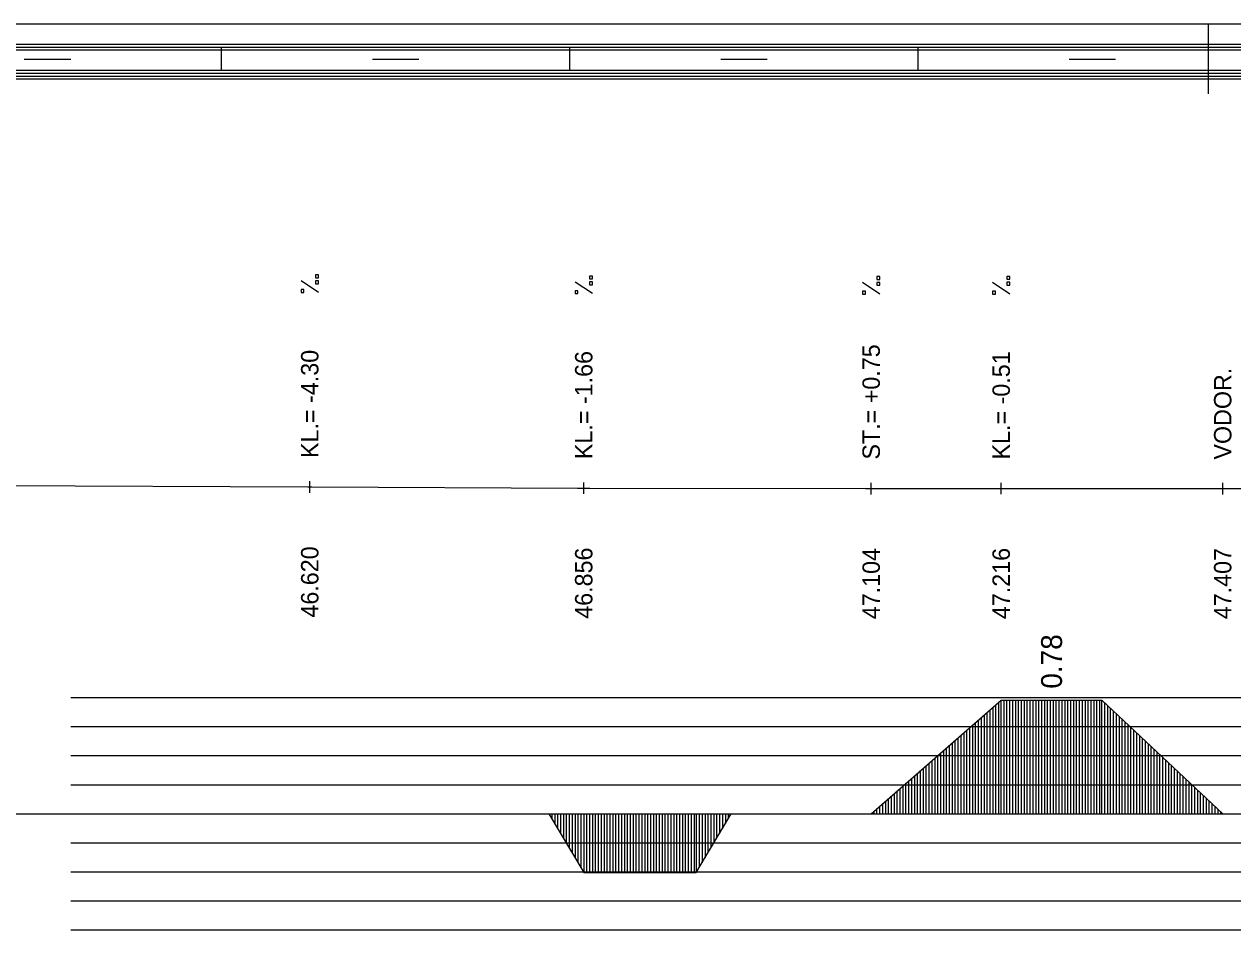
# Model space of a CAD drawing. Extents: x 2 to 10148, y 0 to 380.
# Drawn here: x 4938 to 5042.1, y 302 to 380 of the extents above; entities that cross this region are included whole.
import ezdxf

# ---------------------------------------------------------------- set-up
doc = ezdxf.new("R2010")
doc.units = 0
for name, color, linetype in [('NIVELETA_CARA', 7, 'Continuous'), ('NIVELETA_TEXT', 7, 'Continuous'), ('RAM', 7, 'Continuous'), ('ZRYCHL_CARA_C', 7, 'Continuous'), ('ZRYCHL_RASTR', 7, 'Continuous'), ('ZRYCHL_TEXT', 7, 'Continuous')]:
    doc.layers.add(name, color=color, linetype=linetype)

msp = doc.modelspace()

# ---------------------------------------------------------------- linework, layer by layer
at = {"layer": 'NIVELETA_CARA'}
for p, q in [((4962.59, 339.64), (4962.59, 340.64)), ((4986.19, 339.54), (4986.19, 340.54)), ((5010.95, 339.5), (5010.95, 340.5)), ((5022.15, 339.51), (5022.15, 340.51)), ((5041.23, 339.5), (5041.23, 340.5)), ((4927.48, 340.32), (4962.42, 340.14)), ((4962.42, 340.14), (4962.59, 340.14)), ((4962.59, 340.14), (4962.76, 340.14)), ((4962.76, 340.14), (4985.66, 340.04)), ((4985.66, 340.04), (4986.19, 340.04)), ((4986.19, 340.04), (4986.72, 340.04)), ((4986.72, 340.04), (5010.47, 340)), ((5010.47, 340), (5010.95, 340)), ((5010.95, 340), (5011.44, 340)), ((5011.44, 340), (5021.9, 340.01)), ((5021.9, 340.01), (5022.15, 340.01)), ((5022.15, 340.01), (5022.41, 340.01)), ((5022.41, 340.01), (5041.13, 340)), ((5041.13, 340), (5041.23, 340)), ((5041.23, 340), (5041.34, 340)), ((5041.34, 340), (5071.67, 340))]:
    msp.add_line(p, q, dxfattribs=at)
at = {"layer": 'NIVELETA_TEXT'}
for p, q in [((4963.34, 358.41), (4963.09, 358.41)), ((4963.09, 358.41), (4963.09, 358.17)), ((4963.09, 358.17), (4963.1, 358.16)), ((4963.09, 358.16), (4963.34, 358.16)), ((4963.34, 358.16), (4963.34, 358.41)), ((4986.94, 358.31), (4986.69, 358.31)), ((4986.69, 358.31), (4986.69, 358.07)), ((4986.94, 358.06), (4986.94, 358.31)), ((5011.7, 358.27), (5011.45, 358.27)), ((5011.45, 358.27), (5011.45, 358.03)), ((5011.7, 358.02), (5011.7, 358.27)), ((5022.9, 358.28), (5022.65, 358.28)), ((5022.65, 358.28), (5022.65, 358.04)), ((5022.9, 358.03), (5022.9, 358.28)), ((4963.34, 356.9), (4961.84, 357.89)), ((4962.09, 357.14), (4961.84, 357.14)), ((4961.84, 357.14), (4961.84, 356.9)), ((4962.09, 356.9), (4962.09, 357.14)), ((4963.34, 357.9), (4963.09, 357.9)), ((4963.09, 357.9), (4963.09, 357.66)), ((4963.09, 357.66), (4963.1, 357.65)), ((4963.09, 357.65), (4963.34, 357.65)), ((4963.34, 357.65), (4963.34, 357.9)), ((4986.94, 356.79), (4985.44, 357.79)), ((4986.69, 358.07), (4986.7, 358.06)), ((4986.69, 358.06), (4986.94, 358.06)), ((4986.94, 357.8), (4986.69, 357.8)), ((4986.69, 357.8), (4986.69, 357.56)), ((4986.69, 357.56), (4986.7, 357.55)), ((4986.69, 357.55), (4986.94, 357.55)), ((4986.94, 357.55), (4986.94, 357.8)), ((5011.7, 356.75), (5010.21, 357.74)), ((5011.45, 358.03), (5011.46, 358.02)), ((5011.45, 358.02), (5011.7, 358.02)), ((5011.7, 357.76), (5011.45, 357.76)), ((5011.45, 357.76), (5011.45, 357.52)), ((5011.45, 357.52), (5011.46, 357.51)), ((5011.45, 357.51), (5011.7, 357.51)), ((5011.7, 357.51), (5011.7, 357.76)), ((5022.9, 356.76), (5021.41, 357.75)), ((5022.65, 358.04), (5022.66, 358.03)), ((5022.65, 358.03), (5022.9, 358.03)), ((5022.9, 357.77), (5022.65, 357.77)), ((5022.65, 357.77), (5022.65, 357.52)), ((5022.65, 357.52), (5022.9, 357.52)), ((5022.65, 357.52), (5022.66, 357.52)), ((5022.9, 357.52), (5022.9, 357.77)), ((4961.84, 356.9), (4962.09, 356.9)), ((4961.84, 356.9), (4961.85, 356.9)), ((4985.69, 357.04), (4985.44, 357.04)), ((4985.44, 357.04), (4985.44, 356.8)), ((4985.44, 356.8), (4985.45, 356.79)), ((4985.44, 356.79), (4985.69, 356.79)), ((4985.69, 356.79), (4985.69, 357.04)), ((5010.45, 357), (5010.21, 357)), ((5010.21, 357), (5010.21, 356.76)), ((5010.21, 356.76), (5010.21, 356.75)), ((5010.21, 356.75), (5010.45, 356.75)), ((5010.45, 356.75), (5010.45, 357)), ((5021.65, 357.01), (5021.41, 357.01)), ((5021.41, 357.01), (5021.41, 356.77)), ((5021.41, 356.77), (5021.41, 356.76)), ((5021.41, 356.76), (5021.65, 356.76)), ((5021.65, 356.76), (5021.65, 357.01))]:
    msp.add_line(p, q, dxfattribs=at)
at = {"layer": 'RAM'}
for p, q in [((5128.6, 380), (4045.76, 380)), ((5040, 374), (5040, 380)), ((5128.6, 378.25), (4045.76, 378.25)), ((5128.6, 378), (4045.76, 378)), ((4955, 376), (4955, 378)), ((4985, 376), (4985, 378)), ((5015, 376), (5015, 378)), ((5128.6, 377.75), (4045.76, 377.75)), ((4938, 377), (4942, 377)), ((4968, 377), (4972, 377)), ((4998, 377), (5002, 377)), ((5028, 377), (5032, 377)), ((5128.6, 376), (4045.76, 376)), ((5128.6, 375.75), (4045.76, 375.75)), ((5128.6, 375.5), (4045.76, 375.5)), ((5128.6, 375.25), (4045.76, 375.25))]:
    msp.add_line(p, q, dxfattribs=at)
at = {"layer": 'ZRYCHL_CARA_C'}
for p, q in [((5010.95, 312), (5022.15, 321.77)), ((5022.15, 312), (5022.15, 321.77)), ((5022.15, 321.77), (5030.83, 321.77)), ((5022.4, 312), (5022.4, 321.77)), ((5022.65, 312), (5022.65, 321.77)), ((5022.9, 312), (5022.9, 321.77)), ((5023.15, 312), (5023.15, 321.77)), ((5023.4, 312), (5023.4, 321.77)), ((5023.65, 312), (5023.65, 321.77)), ((5023.9, 312), (5023.9, 321.77)), ((5024.15, 312), (5024.15, 321.77)), ((5024.4, 312), (5024.4, 321.77)), ((5024.65, 312), (5024.65, 321.77)), ((5024.9, 312), (5024.9, 321.77)), ((5025.15, 312), (5025.15, 321.77)), ((5025.4, 312), (5025.4, 321.77)), ((5025.65, 312), (5025.65, 321.77)), ((5025.9, 312), (5025.9, 321.77)), ((5026.15, 312), (5026.15, 321.77)), ((5026.4, 312), (5026.4, 321.77)), ((5026.65, 312), (5026.65, 321.77)), ((5026.9, 312), (5026.9, 321.77)), ((5027.15, 312), (5027.15, 321.77)), ((5027.4, 312), (5027.4, 321.77)), ((5027.65, 312), (5027.65, 321.77)), ((5027.9, 312), (5027.9, 321.77)), ((5028.15, 312), (5028.15, 321.77)), ((5028.4, 312), (5028.4, 321.77)), ((5028.65, 312), (5028.65, 321.77)), ((5028.9, 312), (5028.9, 321.77)), ((5029.15, 312), (5029.15, 321.77)), ((5029.4, 312), (5029.4, 321.77)), ((5029.65, 312), (5029.65, 321.77)), ((5029.9, 312), (5029.9, 321.77)), ((5030.15, 312), (5030.15, 321.77)), ((5030.4, 312), (5030.4, 321.77)), ((5030.65, 312), (5030.65, 321.77)), ((5030.83, 312), (5030.83, 321.77)), ((5030.83, 321.77), (5041.23, 312)), ((5020.95, 312), (5020.95, 320.72)), ((5021.2, 312), (5021.2, 320.94)), ((5021.45, 312), (5021.45, 321.16)), ((5021.7, 312), (5021.7, 321.37)), ((5021.95, 312), (5021.95, 321.59)), ((5031.08, 312), (5031.08, 321.53)), ((5031.33, 312), (5031.33, 321.3)), ((5031.58, 312), (5031.58, 321.06)), ((5031.83, 312), (5031.83, 320.83)), ((5019.7, 312), (5019.7, 319.63)), ((5019.95, 312), (5019.95, 319.85)), ((5020.2, 312), (5020.2, 320.07)), ((5020.45, 312), (5020.45, 320.28)), ((5020.7, 312), (5020.7, 320.5)), ((5032.08, 312), (5032.08, 320.59)), ((5032.33, 312), (5032.33, 320.36)), ((5032.58, 312), (5032.58, 320.12)), ((5032.83, 312), (5032.83, 319.89)), ((5033.08, 312), (5033.08, 319.65)), ((5018.7, 312), (5018.7, 318.76)), ((5018.95, 312), (5018.95, 318.98)), ((5019.2, 312), (5019.2, 319.19)), ((5019.45, 312), (5019.45, 319.41)), ((5033.33, 312), (5033.33, 319.42)), ((5033.58, 312), (5033.58, 319.18)), ((5033.83, 312), (5033.83, 318.95)), ((5034.08, 312), (5034.08, 318.71)), ((5017.45, 312), (5017.45, 317.67)), ((5017.7, 312), (5017.7, 317.89)), ((5017.95, 312), (5017.95, 318.1)), ((5018.2, 312), (5018.2, 318.32)), ((5018.45, 312), (5018.45, 318.54)), ((5034.33, 312), (5034.33, 318.48)), ((5034.58, 312), (5034.58, 318.24)), ((5034.83, 312), (5034.83, 318.01)), ((5035.08, 312), (5035.08, 317.78)), ((5016.2, 312), (5016.2, 316.58)), ((5016.45, 312), (5016.45, 316.8)), ((5016.7, 312), (5016.7, 317.01)), ((5016.95, 312), (5016.95, 317.23)), ((5017.2, 312), (5017.2, 317.45)), ((5035.33, 312), (5035.33, 317.54)), ((5035.58, 312), (5035.58, 317.31)), ((5035.83, 312), (5035.83, 317.07)), ((5036.08, 312), (5036.08, 316.84)), ((5036.33, 312), (5036.33, 316.6)), ((5014.95, 312), (5014.95, 315.49)), ((5015.2, 312), (5015.2, 315.71)), ((5015.45, 312), (5015.45, 315.92)), ((5015.7, 312), (5015.7, 316.14)), ((5015.95, 312), (5015.95, 316.36)), ((5036.58, 312), (5036.58, 316.37)), ((5036.83, 312), (5036.83, 316.13)), ((5037.08, 312), (5037.08, 315.9)), ((5037.33, 312), (5037.33, 315.66)), ((5013.95, 312), (5013.95, 314.62)), ((5014.2, 312), (5014.2, 314.83)), ((5014.45, 312), (5014.45, 315.05)), ((5014.7, 312), (5014.7, 315.27)), ((5037.58, 312), (5037.58, 315.43)), ((5037.83, 312), (5037.83, 315.19)), ((5038.08, 312), (5038.08, 314.96)), ((5038.33, 312), (5038.33, 314.72)), ((5038.58, 312), (5038.58, 314.49)), ((5012.7, 312), (5012.7, 313.53)), ((5012.95, 312), (5012.95, 313.74)), ((5013.2, 312), (5013.2, 313.96)), ((5013.45, 312), (5013.45, 314.18)), ((5013.7, 312), (5013.7, 314.4)), ((5038.83, 312), (5038.83, 314.25)), ((5039.08, 312), (5039.08, 314.02)), ((5039.33, 312), (5039.33, 313.78)), ((5039.58, 312), (5039.58, 313.55)), ((5011.45, 312), (5011.45, 312.44)), ((5011.7, 312), (5011.7, 312.65)), ((5011.95, 312), (5011.95, 312.87)), ((5012.2, 312), (5012.2, 313.09)), ((5012.45, 312), (5012.45, 313.31)), ((5039.83, 312), (5039.83, 313.31)), ((5040.08, 312), (5040.08, 313.08)), ((5040.33, 312), (5040.33, 312.85)), ((5040.58, 312), (5040.58, 312.61)), ((5040.83, 312), (5040.83, 312.38)), ((4045.76, 312), (5128.6, 312)), ((4983.19, 312), (4986.19, 306.94)), ((4983.44, 312), (4983.44, 311.58)), ((4983.69, 312), (4983.69, 311.16)), ((4983.94, 312), (4983.94, 310.73)), ((4984.19, 312), (4984.19, 310.31)), ((4984.44, 312), (4984.44, 309.89)), ((4984.69, 312), (4984.69, 309.47)), ((4984.94, 312), (4984.94, 309.05)), ((4985.19, 312), (4985.19, 308.63)), ((4985.44, 312), (4985.44, 308.2)), ((4985.69, 312), (4985.69, 307.78)), ((4985.94, 312), (4985.94, 307.36)), ((4986.19, 312), (4986.19, 306.94)), ((4986.44, 312), (4986.44, 306.94)), ((4986.69, 312), (4986.69, 306.94)), ((4986.94, 312), (4986.94, 306.94)), ((4987.19, 312), (4987.19, 306.94)), ((4987.44, 312), (4987.44, 306.94)), ((4987.69, 312), (4987.69, 306.94)), ((4987.94, 312), (4987.94, 306.94)), ((4988.19, 312), (4988.19, 306.94)), ((4988.44, 312), (4988.44, 306.94)), ((4988.69, 312), (4988.69, 306.94)), ((4988.94, 312), (4988.94, 306.94)), ((4989.19, 312), (4989.19, 306.94)), ((4989.44, 312), (4989.44, 306.94)), ((4989.69, 312), (4989.69, 306.94)), ((4989.94, 312), (4989.94, 306.94)), ((4990.19, 312), (4990.19, 306.94)), ((4990.44, 312), (4990.44, 306.94)), ((4990.69, 312), (4990.69, 306.94)), ((4990.94, 312), (4990.94, 306.94)), ((4991.19, 312), (4991.19, 306.94)), ((4991.44, 312), (4991.44, 306.94)), ((4991.69, 312), (4991.69, 306.94)), ((4991.94, 312), (4991.94, 306.94)), ((4992.19, 312), (4992.19, 306.94)), ((4992.44, 312), (4992.44, 306.94)), ((4992.69, 312), (4992.69, 306.94)), ((4992.94, 312), (4992.94, 306.94)), ((4993.19, 312), (4993.19, 306.94)), ((4993.44, 312), (4993.44, 306.94)), ((4993.69, 312), (4993.69, 306.94)), ((4993.94, 312), (4993.94, 306.94)), ((4994.19, 312), (4994.19, 306.94)), ((4994.44, 312), (4994.44, 306.94)), ((4994.69, 312), (4994.69, 306.94)), ((4994.94, 312), (4994.94, 306.94)), ((4995.19, 312), (4995.19, 306.94)), ((4995.44, 312), (4995.44, 306.94)), ((4995.69, 312), (4995.69, 306.94)), ((4995.89, 312), (4995.89, 306.94)), ((4995.89, 306.94), (4998.89, 312)), ((4996.14, 312), (4996.14, 307.36)), ((4996.39, 312), (4996.39, 307.78)), ((4996.64, 312), (4996.64, 308.2)), ((4996.89, 312), (4996.89, 308.63)), ((4997.14, 312), (4997.14, 309.05)), ((4997.39, 312), (4997.39, 309.47)), ((4997.64, 312), (4997.64, 309.89)), ((4997.89, 312), (4997.89, 310.31)), ((4998.14, 312), (4998.14, 310.73)), ((4998.39, 312), (4998.39, 311.16)), ((4998.64, 312), (4998.64, 311.58)), ((5011.2, 312), (5011.2, 312.22)), ((5041.08, 312), (5041.08, 312.14)), ((4986.19, 306.94), (4995.89, 306.94))]:
    msp.add_line(p, q, dxfattribs=at)
at = {"layer": 'ZRYCHL_RASTR'}
for p, q in [((4942, 322), (5128.6, 322)), ((4942, 319.5), (5128.6, 319.5)), ((4942, 317), (5128.6, 317)), ((4942, 314.5), (5128.6, 314.5)), ((4942, 309.5), (5128.6, 309.5)), ((4942, 307), (5128.6, 307)), ((4942, 304.5), (5128.6, 304.5)), ((4942, 302), (5128.6, 302))]:
    msp.add_line(p, q, dxfattribs=at)

# ---------------------------------------------------------------- texts
at = {"layer": 'NIVELETA_TEXT'}
for s, p in [('ST.= +0.75', (5011.7, 342.5)), ('KL.= -4.30', (4963.34, 342.64)), ('KL.= -1.66', (4986.94, 342.54)), ('KL.= -0.51', (5022.9, 342.51)), ('VODOR.', (5041.98, 342.5)), ('46.620', (4963.34, 328.89)), ('46.856', (4986.94, 328.79)), ('47.104', (5011.7, 328.75)), ('47.216', (5022.9, 328.76)), ('47.407', (5041.98, 328.75))]:
    msp.add_text(s, height=1.5, rotation=90, dxfattribs=at).set_placement(p)
at = {"layer": 'ZRYCHL_TEXT'}
msp.add_text('0.78', height=1.8, rotation=90, dxfattribs=at).set_placement((5027.39, 322.77))

doc.saveas('drawing.dxf')
